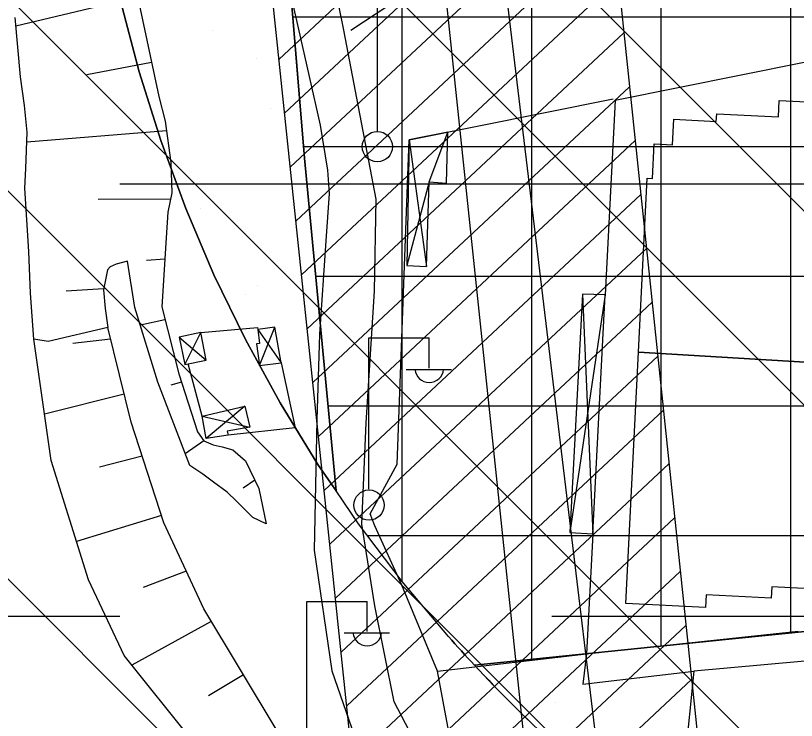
# Model space of a CAD drawing. Extents: x 417995 to 421451, y 4454518 to 4458015.
# Drawn here: x 420170.4 to 420260.7, y 4456944.9 to 4457026.4 of the extents above; entities that cross this region are included whole.
import ezdxf

# ---------------------------------------------------------------- set-up
doc = ezdxf.new("R2010")
doc.units = 0
for name, color, linetype in [('ADAKENARI', 7, 'Continuous'), ('B_Kapi', 7, 'Continuous'), ('B_Sundurma', 7, 'Continuous'), ('B_Ticari', 7, 'Continuous'), ('Hat_ENH', 7, 'Continuous'), ('Hid_Dere_Sulu_Yat_Gen', 7, 'Continuous'), ('PL_AYA_PARK_DINLENME', 7, 'Continuous'), ('PL_TA_K_DERE', 7, 'Continuous'), ('PL_TİCARET', 7, 'Continuous'), ('S_Elektrik_Diregi', 7, 'Continuous'), ('S_Telefon_Diregi', 7, 'Continuous'), ('Sev_Sevalti', 7, 'Continuous'), ('Sev_Sevustu', 7, 'Continuous'), ('Sev_Tarama', 7, 'Continuous'), ('Sinir_Cit_bir_taraf', 7, 'Continuous'), ('Sinir_Duvar_tek_tarafa_ait', 7, 'Continuous'), ('Sinir_Ist_Duvari', 7, 'Continuous'), ('SN_TR_SIVILASMA', 7, 'Continuous'), ('SN_TR_TASKIN', 7, 'Continuous'), ('TA_ENH_154', 7, 'Continuous'), ('TA_ENH_KORUMA', 7, 'Continuous'), ('TA_ENH_TARAMA', 7, 'Continuous'), ('TRFAT_PARKALANI', 7, 'Continuous'), ('TRFAT_TİCARET', 7, 'Continuous'), ('Yol_Sose', 7, 'Continuous')]:
    doc.layers.add(name, color=color, linetype=linetype)

msp = doc.modelspace()

# ---------------------------------------------------------------- linework, layer by layer
at = {"layer": 'ADAKENARI'}
for p, q in [((420201.761, 4457034.521), (420203.795, 4457009.895)), ((420184.659, 4457019.878), (420182.553, 4457027.954)), ((420187.16, 4457011.916), (420184.659, 4457019.878)), ((420190.051, 4457004.087), (420187.16, 4457011.916)), ((420203.795, 4457009.895), (420207.448, 4456971.409)), ((420193.323, 4456996.41), (420190.051, 4457004.087)), ((420196.97, 4456988.903), (420193.323, 4456996.41)), ((420200.983, 4456981.585), (420196.97, 4456988.903)), ((420205.351, 4456974.473), (420200.983, 4456981.585)), ((420207.448, 4456971.409), (420205.351, 4456974.473)), ((420210.064, 4456967.586), (420207.448, 4456971.409)), ((420215.11, 4456960.938), (420210.064, 4456967.586)), ((420220.478, 4456954.548), (420215.11, 4456960.938)), ((420252.885, 4456954.232), (420301.871, 4456959.188)), ((420223.463, 4456951.255), (420252.885, 4456954.232)), ((420236.26, 4456952.55), (420237.918, 4456952.718))]:
    msp.add_line(p, q, dxfattribs=at)
for centre, radius, start, end in [((420347.435, 4457066.634), 231.361, 196.89014, 245.52149), ((420347.438, 4457066.643), 169.364, 221.44178, 222.94534), ((420347.438, 4457066.643), 169.364, 222.94534, 227.32163)]:
    msp.add_arc(centre, radius, start, end, dxfattribs=at)
at = {"layer": 'B_Kapi'}
msp.add_lwpolyline([(420215.075, 4456960.499), (420211.928, 4456967.369)], dxfattribs=at)
at = {"layer": 'B_Sundurma'}
for p, q in [((420218.229, 4457007.149), (420220.387, 4457012.898)), ((420215.923, 4457011.996), (420217.9, 4456997.35)), ((420218.229, 4457007.149), (420215.631, 4456997.485)), ((420238.595, 4456994.089), (420234.491, 4456966.584)), ((420235.974, 4456994.173), (420237.153, 4456966.442)), ((420198.383, 4456990.082), (420201.103, 4456986.219)), ((420198.609, 4456985.89), (420200.355, 4456990.334)), ((420189.315, 4456989.168), (420192.432, 4456986.506)), ((420189.964, 4456986.013), (420191.812, 4456989.743)), ((420196.888, 4456981.2), (420192.441, 4456977.471)), ((420191.977, 4456980.05), (420197.462, 4456978.757))]:
    msp.add_line(p, q, dxfattribs=at)
for points in [[(420220.238, 4457006.981), (420220.387, 4457012.898), (420215.923, 4457011.996), (420215.631, 4456997.485), (420217.9, 4456997.35), (420218.229, 4457007.149)], [(420238.595, 4456994.089), (420235.974, 4456994.173), (420234.491, 4456966.584), (420237.153, 4456966.442)], [(420198.383, 4456990.082), (420198.583, 4456988.464), (420198.254, 4456988.413), (420198.609, 4456985.89), (420201.103, 4456986.219), (420200.355, 4456990.334)], [(420189.315, 4456989.168), (420189.964, 4456986.013), (420192.432, 4456986.506), (420191.812, 4456989.743)], [(420191.977, 4456980.05), (420196.888, 4456981.2), (420197.462, 4456978.757), (420194.858, 4456978.321), (420194.962, 4456977.854), (420192.441, 4456977.471)]]:
    msp.add_lwpolyline(points, close=True, dxfattribs=at)
at = {"layer": 'B_Ticari'}
for points in [[(420242.442, 4456987.447), (420243.446, 4457007.586), (420244.06, 4457007.555), (420244.258, 4457011.537), (420246.401, 4457011.43), (420246.548, 4457014.386), (420251.456, 4457014.142), (420251.5, 4457015.011), (420258.647, 4457014.655), (420258.743, 4457016.571), (420265.885, 4457016.215), (420265.989, 4457018.308), (420273.748, 4457017.921), (420273.854, 4457020.034), (420281.304, 4457019.663), (420281.399, 4457021.572), (420290.553, 4457021.116), (420288.737, 4456984.662)], [(420242.442, 4456987.447), (420288.737, 4456984.662), (420287.623, 4456962.301), (420272.963, 4456963.032), (420272.79, 4456959.544), (420257.869, 4456960.288), (420257.804, 4456958.987), (420250.275, 4456959.362), (420250.203, 4456957.918), (420240.994, 4456958.377)], [(420248.846, 4456950.541), (420247.806, 4456940.214), (420248.064, 4456926.771), (420255.24, 4456926.611), (420255.2, 4456920.544), (420262.106, 4456918.156), (420264.133, 4456941.397), (420266.584, 4456941.724), (420287.493, 4456942.721), (420286.973, 4456953.961)], [(420255.201, 4456920.707), (420242.225, 4456925.073), (420235.119, 4456928.041), (420228.897, 4456932.007), (420221.808, 4456936.501), (420219.186, 4456950.544), (420236.428, 4456952.539), (420236.008, 4456949.053), (420248.846, 4456950.541), (420247.806, 4456940.214), (420248.064, 4456926.771), (420255.24, 4456926.611)]]:
    msp.add_lwpolyline(points, close=True, dxfattribs=at)
at = {"layer": 'Hat_ENH'}
msp.add_lwpolyline([(420238.836, 4456932.047), (420210.179, 4457170.49), (420208.917, 4457202.362)], dxfattribs=at)
at = {"layer": 'Hid_Dere_Sulu_Yat_Gen'}
for points in [[(420172.487, 4456988.942), (420172.08, 4456994.272), (420171.887, 4456999.105), (420171.448, 4457006.412), (420171.555, 4457008.69), (420171.712, 4457012.915), (420171.39, 4457015.966), (420170.933, 4457019.293), (420170.324, 4457026.162)], [(420260.278, 4456893.372), (420248.379, 4456897.781), (420230.218, 4456905.444), (420219.35, 4456912.563), (420207.581, 4456922.491), (420200.752, 4456930.143), (420190.848, 4456942.495), (420182.946, 4456952.354), (420178.818, 4456961.102), (420174.473, 4456974.932), (420172.487, 4456988.942)]]:
    msp.add_lwpolyline(points, dxfattribs=at)
at = {"layer": 'PL_AYA_PARK_DINLENME'}
for points in [[(420170.836, 4457281.199), (420178.169, 4457060.997), (420178.652, 4457052.665), (420179.546, 4457044.367), (420180.847, 4457036.124), (420182.553, 4457027.954), (420184.659, 4457019.878), (420187.16, 4457011.916), (420190.051, 4457004.087), (420193.323, 4456996.41), (420196.97, 4456988.903), (420200.983, 4456981.585), (420205.351, 4456974.473), (420207.448, 4456971.409), (420203.795, 4457009.895), (420201.761, 4457034.521), (420200.199, 4457050.33), (420195.864, 4457090.462), (420193.999, 4457110.317), (420192.013, 4457131.212), (420189.16, 4457161.21)], [(420230.273, 4456944.347), (420229.111, 4456945.471), (420227.959, 4456946.606), (420226.819, 4456947.752), (420225.689, 4456948.909), (420224.571, 4456950.077), (420223.463, 4456951.255), (420252.885, 4456954.232), (420301.871, 4456959.188), (420314.728, 4456960.489), (420310.624, 4456897.306)]]:
    msp.add_lwpolyline(points, dxfattribs=at)
at = {"layer": 'PL_TA_K_DERE'}
msp.add_lwpolyline([(420230.273, 4456944.347), (420229.111, 4456945.471), (420227.959, 4456946.606), (420226.819, 4456947.752), (420225.689, 4456948.909), (420224.571, 4456950.077), (420223.463, 4456951.255), (420223.085, 4456951.663), (420222.709, 4456952.071), (420222.334, 4456952.481), (420221.96, 4456952.892), (420221.587, 4456953.304), (420221.216, 4456953.718), (420220.847, 4456954.132), (420220.478, 4456954.548), (420215.11, 4456960.938), (420210.064, 4456967.586), (420207.448, 4456971.409), (420205.351, 4456974.473), (420200.983, 4456981.585), (420196.97, 4456988.903), (420193.323, 4456996.41), (420190.051, 4457004.087), (420187.16, 4457011.916), (420184.659, 4457019.878), (420182.553, 4457027.954)], dxfattribs=at)
at = {"layer": 'PL_TİCARET'}
msp.add_lwpolyline([(420306.793, 4457030.289), (420301.871, 4456959.188), (420252.885, 4456954.232), (420223.463, 4456951.255), (420223.085, 4456951.663), (420222.709, 4456952.071), (420222.334, 4456952.481), (420221.96, 4456952.892), (420221.587, 4456953.304), (420221.216, 4456953.718), (420220.847, 4456954.132), (420220.478, 4456954.548), (420215.11, 4456960.938), (420210.064, 4456967.586), (420207.448, 4456971.409), (420203.795, 4457009.895), (420201.761, 4457034.521)], dxfattribs=at)
at = {"layer": 'S_Elektrik_Diregi'}
for p, q in [((420211.235, 4456971.591), (420211.235, 4456989.091)), ((420211.235, 4456989.091), (420218.235, 4456989.091)), ((420218.235, 4456985.591), (420218.235, 4456989.091)), ((420215.575, 4456985.451), (420220.825, 4456985.451)), ((420204.064, 4456941.126), (420204.064, 4456958.626)), ((420204.064, 4456958.626), (420211.064, 4456958.626)), ((420211.064, 4456955.126), (420211.064, 4456958.626)), ((420208.404, 4456954.986), (420213.654, 4456954.986))]:
    msp.add_line(p, q, dxfattribs=at)
msp.add_circle((420211.271, 4456969.756), 1.75, dxfattribs=at)
for centre in [(420218.236, 4456985.604), (420211.065, 4456955.138)]:
    msp.add_arc(centre, 1.658, 184.83843, 355.14641, dxfattribs=at)
at = {"layer": 'S_Telefon_Diregi'}
for p, q in [((420212.267, 4457012.976), (420212.267, 4457030.476)), ((420209.152, 4457024.701), (420215.907, 4457029.146))]:
    msp.add_line(p, q, dxfattribs=at)
msp.add_circle((420212.232, 4457011.226), 1.754, dxfattribs=at)
at = {"layer": 'Sev_Sevalti'}
for points in [[(420172.487, 4456988.942), (420172.08, 4456994.272), (420171.887, 4456999.105), (420171.448, 4457006.412), (420171.555, 4457008.69), (420171.712, 4457012.915), (420171.39, 4457015.966), (420170.933, 4457019.293), (420170.324, 4457026.162)], [(420199.366, 4456967.577), (420197.841, 4456968.305), (420195.947, 4456970.216), (420194.863, 4456971.241), (420193.289, 4456972.409), (420192.04, 4456973.326), (420190.518, 4456974.329), (420186.848, 4456983.982), (420184.18, 4456992.611), (420183.309, 4456997.989)], [(420260.278, 4456893.372), (420248.379, 4456897.781), (420230.218, 4456905.444), (420219.35, 4456912.563), (420207.581, 4456922.491), (420200.752, 4456930.143), (420190.848, 4456942.495), (420182.946, 4456952.354), (420178.818, 4456961.102), (420174.473, 4456974.932), (420172.487, 4456988.942)]]:
    msp.add_lwpolyline(points, dxfattribs=at)
at = {"layer": 'Sev_Sevustu'}
for points in [[(420169.372, 4457080.916), (420171.936, 4457075.19), (420173.09, 4457070.686), (420173.591, 4457066.462), (420175.742, 4457058.057), (420178.325, 4457049.209), (420182.595, 4457034.426), (420184.552, 4457028.269), (420186.944, 4457017.012), (420187.679, 4457014.156), (420188.337, 4457009.383), (420188.462, 4457005.876), (420187.999, 4457003.635), (420187.802, 4457000.68), (420187.275, 4456992.689), (420189.268, 4456984.943), (420191.438, 4456978.235), (420192.138, 4456977.187), (420193.228, 4456976.736), (420194.266, 4456976.505), (420195.521, 4456976.162), (420196.985, 4456974.886), (420198.536, 4456971.665), (420199.366, 4456967.577)], [(420183.309, 4456997.989), (420181.992, 4456997.647), (420181.331, 4456997.326), (420180.999, 4456996.973), (420180.535, 4456994.678), (420180.73, 4456992.512), (420181.034, 4456990.318), (420174.145, 4456988.695), (420172.487, 4456988.942)], [(420307.658, 4456878.735), (420304.681, 4456880.244), (420298.726, 4456883.485), (420289.37, 4456888.431), (420282.321, 4456891.738), (420277.369, 4456894.228), (420260.354, 4456900.561), (420246.669, 4456905.655), (420228.03, 4456915.911), (420210.275, 4456931.801), (420200.633, 4456943.631), (420192.139, 4456957.751), (420187.542, 4456967.691), (420183.757, 4456979.348), (420181.034, 4456990.318)]]:
    msp.add_lwpolyline(points, dxfattribs=at)
at = {"layer": 'Sev_Tarama'}
for p, q in [((420184.472, 4457028.518), (420170.412, 4457025.168)), ((420186.108, 4457020.945), (420178.6, 4457019.542)), ((420187.829, 4457013.064), (420171.669, 4457011.76)), ((420188.315, 4457005.163), (420179.922, 4457005.117)), ((420187.639, 4456998.219), (420185.533, 4456998.062)), ((420180.555, 4456994.778), (420176.206, 4456994.514)), ((420187.659, 4456991.194), (420184.808, 4456990.58)), ((420181.371, 4456988.958), (420176.998, 4456988.461)), ((420189.579, 4456983.983), (420188.346, 4456983.634)), ((420182.952, 4456982.589), (420173.717, 4456980.265)), ((420192.135, 4456977.192), (420190.007, 4456975.674)), ((420185.027, 4456975.436), (420180.077, 4456974.144)), ((420198.068, 4456972.637), (420196.702, 4456971.715)), ((420187.258, 4456968.564), (420177.418, 4456965.561)), ((420190.118, 4456962.121), (420185.126, 4456960.217)), ((420193.011, 4456956.302), (420183.827, 4456951.255)), ((420196.726, 4456950.126), (420192.691, 4456947.677))]:
    msp.add_line(p, q, dxfattribs=at)
at = {"layer": 'Sinir_Cit_bir_taraf'}
for points in [[(420191.812, 4456989.743), (420198.358, 4456990.301), (420198.383, 4456990.082)], [(420191.977, 4456980.05), (420190.327, 4456986.085)], [(420201.103, 4456986.219), (420202.713, 4456978.682), (420194.962, 4456977.854)]]:
    msp.add_lwpolyline(points, dxfattribs=at)
at = {"layer": 'Sinir_Duvar_tek_tarafa_ait'}
for points in [[(420211.928, 4456967.369), (420211.396, 4456968.741), (420214.521, 4456974.503), (420215.923, 4457011.996), (420239.527, 4457016.766)], [(420219.186, 4456950.544), (420215.075, 4456960.499)], [(420260.931, 4456955.131), (420236.355, 4456952.53)]]:
    msp.add_lwpolyline(points, dxfattribs=at)
at = {"layer": 'Sinir_Ist_Duvari'}
for points in [[(420261.627, 4457020.957), (420239.767, 4457016.559), (420238.595, 4456994.089)], [(420260.354, 4456900.561), (420246.669, 4456905.655), (420228.03, 4456915.911), (420210.275, 4456931.801), (420200.633, 4456943.631), (420192.139, 4456957.751), (420187.542, 4456967.691), (420183.757, 4456979.348), (420181.034, 4456990.318)], [(420237.153, 4456966.442), (420236.428, 4456952.539)]]:
    msp.add_lwpolyline(points, dxfattribs=at)
at = {"layer": 'SN_TR_SIVILASMA'}
for p, q in [((421276.725, 4455988.655), (419957.486, 4457307.895)), ((421276.493, 4455966.436), (419971.974, 4457270.956)), ((421276.03, 4455921.999), (420004.046, 4457193.982)), ((421275.798, 4455899.78), (420015.354, 4457160.224)), ((421275.335, 4455855.342), (420037.805, 4457092.871))]:
    msp.add_line(p, q, dxfattribs=at)
at = {"layer": 'SN_TR_TASKIN'}
for p, q in [((420182.431, 4457006.904), (420282.431, 4457006.904)), ((420082.431, 4456956.904), (420182.431, 4456956.904)), ((420232.431, 4456956.904), (420332.431, 4456956.904))]:
    msp.add_line(p, q, dxfattribs=at)
at = {"layer": 'TA_ENH_154'}
msp.add_lwpolyline([(419862.826, 4455014.236), (420170.138, 4456613.602), (420230.682, 4456928.68), (420176.893, 4457440.836), (420133.437, 4457787.809)], dxfattribs=at)
at = {"layer": 'TA_ENH_KORUMA'}
msp.add_line((420210.48, 4456929.541), (420157.021, 4457438.549), dxfattribs=at)
msp.add_lwpolyline([(420153.622, 4457787.596), (420196.765, 4457443.124), (420250.885, 4456927.819), (420189.78, 4456609.828), (419883.153, 4455014.021)], dxfattribs=at)
at = {"layer": 'TA_ENH_TARAMA'}
for p, q in [((420200.841, 4457021.317), (420237.47, 4457055.548)), ((420201.495, 4457015.085), (420238.124, 4457049.315)), ((420202.15, 4457008.852), (420238.779, 4457043.083)), ((420202.805, 4457002.62), (420239.433, 4457036.85)), ((420203.459, 4456996.387), (420240.088, 4457030.618)), ((420204.114, 4456990.155), (420240.743, 4457024.385)), ((420204.768, 4456983.922), (420241.397, 4457018.153)), ((420205.423, 4456977.69), (420242.052, 4457011.921)), ((420206.077, 4456971.457), (420242.706, 4457005.688)), ((420206.732, 4456965.225), (420243.361, 4456999.456)), ((420207.387, 4456958.993), (420244.015, 4456993.223)), ((420208.041, 4456952.76), (420244.67, 4456986.991)), ((420208.696, 4456946.528), (420245.325, 4456980.758)), ((420209.35, 4456940.295), (420245.979, 4456974.526)), ((420210.005, 4456934.063), (420246.634, 4456968.293)), ((420210.04, 4456927.251), (420247.288, 4456962.061)), ((420208.437, 4456918.909), (420247.943, 4456955.828)), ((420206.834, 4456910.566), (420248.597, 4456949.596))]:
    msp.add_line(p, q, dxfattribs=at)
at = {"layer": 'TRFAT_PARKALANI'}
for p, q in [((420193.171, 4457024.669), (420193.171, 4457024.669)), ((420198.275, 4457021.381), (420198.275, 4457021.381)), ((420201.346, 4457018.746), (420201.346, 4457018.746)), ((420199.831, 4457015.689), (420199.831, 4457015.689)), ((420191.72, 4457004.105), (420191.72, 4457004.105)), ((420198.38, 4456995.125), (420198.38, 4456995.125)), ((420197.005, 4456994.126), (420197.005, 4456994.126)), ((420205.041, 4456986.145), (420205.041, 4456986.145)), ((420249.249, 4456952.624), (420249.249, 4456952.624)), ((420234.477, 4456950.02), (420234.477, 4456950.02)), ((420242.556, 4456949.697), (420242.556, 4456949.697)), ((420232.804, 4456946.926), (420232.804, 4456946.926))]:
    msp.add_line(p, q, dxfattribs=at)
at = {"layer": 'TRFAT_TİCARET'}
for p, q in [((420215.092, 4456960.963), (420215.092, 4457368.121)), ((420230.092, 4456951.926), (420230.092, 4457366.789)), ((420245.092, 4456953.444), (420245.092, 4457143.993)), ((420260.092, 4456954.961), (420260.092, 4457143.993)), ((420202.444, 4457026.255), (420306.514, 4457026.255)), ((420203.683, 4457011.255), (420305.475, 4457011.255)), ((420205.09, 4456996.255), (420304.437, 4456996.255)), ((420206.513, 4456981.255), (420303.398, 4456981.255)), ((420211.074, 4456966.255), (420302.36, 4456966.255))]:
    msp.add_line(p, q, dxfattribs=at)
at = {"layer": 'Yol_Sose'}
for points in [[(420260.511, 4456915.457), (420242.918, 4456923.064), (420228.824, 4456929.758), (420221.932, 4456934.733), (420217.217, 4456941.189), (420214.191, 4456946.997), (420211.935, 4456958.107), (420210.455, 4456967.566), (420210.941, 4456979.275), (420211.905, 4456994.511), (420212.106, 4457005.156), (420208.358, 4457024.685), (420204.832, 4457042.049), (420200.291, 4457056.715), (420196.382, 4457069.239), (420194.34, 4457079.853), (420192.452, 4457089.563), (420200.206, 4457091.115)], [(420193.869, 4457060.617), (420199.082, 4457042.411), (420203.073, 4457024.958), (420205.628, 4457013.707), (420206.445, 4457008.497), (420206.661, 4457005.785), (420206.272, 4457000.342), (420205.522, 4456989.539), (420205.247, 4456979.606), (420204.914, 4456964.527), (420206.947, 4456950.572), (420210.234, 4456941.147), (420214.887, 4456934.006), (420222.309, 4456927.463), (420234.729, 4456920.071), (420250.915, 4456911.871), (420259.626, 4456907.969), (420260.429, 4456907.656)]]:
    msp.add_lwpolyline(points, dxfattribs=at)

doc.saveas('drawing.dxf')
